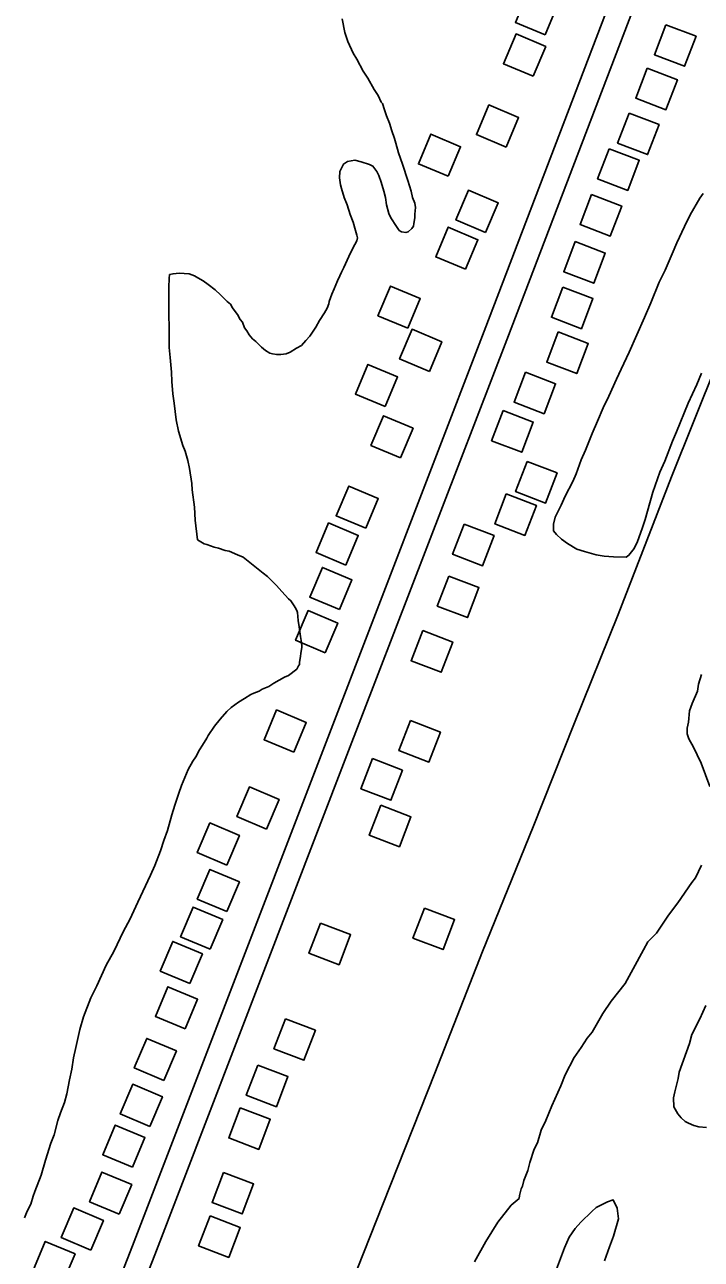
# Model space of a CAD drawing. Extents: x 3625074 to 3663148, y 511451 to 537151.
# Drawn here: x 3653136 to 3653977, y 523919 to 525453 of the extents above; entities that cross this region are included whole.
import ezdxf

# ---------------------------------------------------------------- set-up
doc = ezdxf.new("R2010")
doc.units = 0
for name, color, linetype in [('V-BLDG-OTLN', 7, 'Continuous'), ('V-ROAD-CNTR', 7, 'Continuous'), ('V-SITE-VEGE', 7, 'Continuous'), ('V-TOPO-SHOR', 7, 'Continuous')]:
    doc.layers.add(name, color=color, linetype=linetype)

msp = doc.modelspace()

# ---------------------------------------------------------------- linework, layer by layer
at = {"layer": 'V-BLDG-OTLN'}
for points in [[(3653783, 525440.5), (3653798.5, 525477.4), (3653761.7, 525492.9), (3653746.1, 525456)], [(3653933.1, 525453.2), (3653918.8, 525415.9), (3653956.2, 525401.6), (3653970.5, 525438.9)], [(3653768.2, 525389.3), (3653783.7, 525426.1), (3653746.9, 525441.7), (3653731.3, 525404.8)], [(3653909.9, 525399.2), (3653895.6, 525361.8), (3653933, 525347.5), (3653947.3, 525384.9)], [(3653734.5, 525301.1), (3653750, 525337.9), (3653713.2, 525353.5), (3653697.6, 525316.6)], [(3653887.3, 525343.4), (3653873, 525306), (3653910.3, 525291.8), (3653924.6, 525329.1)], [(3653662.4, 525264.8), (3653678, 525301.6), (3653641.1, 525317.2), (3653625.6, 525280.3)], [(3653862.6, 525299), (3653848.3, 525261.6), (3653885.7, 525247.3), (3653900, 525284.7)], [(3653709.1, 525195), (3653724.7, 525231.8), (3653687.8, 525247.4), (3653672.3, 525210.5)], [(3653840.8, 525242), (3653826.5, 525204.7), (3653863.9, 525190.4), (3653878.2, 525227.8)], [(3653683.9, 525149.2), (3653699.5, 525186), (3653662.6, 525201.6), (3653647.1, 525164.7)], [(3653820.5, 525183.6), (3653806.2, 525146.2), (3653843.5, 525131.9), (3653857.8, 525169.3)], [(3653612.3, 525075.9), (3653627.8, 525112.8), (3653591, 525128.3), (3653575.4, 525091.4)], [(3653805.2, 525127.1), (3653790.9, 525089.7), (3653828.2, 525075.4), (3653842.5, 525112.8)], [(3653639.2, 525022.3), (3653654.7, 525059.1), (3653617.8, 525074.7), (3653602.3, 525037.8)], [(3653799.3, 525071.3), (3653785, 525033.9), (3653822.4, 525019.6), (3653836.7, 525057)], [(3653584.1, 524978.6), (3653599.7, 525015.4), (3653562.8, 525031), (3653547.3, 524994.1)], [(3653758.7, 525021.3), (3653744.4, 524983.9), (3653781.8, 524969.7), (3653796.1, 525007)], [(3653603.4, 524914.7), (3653618.9, 524951.6), (3653582.1, 524967.1), (3653566.5, 524930.3)], [(3653730.8, 524973.5), (3653716.5, 524936.1), (3653753.9, 524921.8), (3653768.2, 524959.2)], [(3653760.6, 524910.3), (3653746.3, 524873), (3653783.6, 524858.7), (3653797.9, 524896)], [(3653560.3, 524827.3), (3653575.8, 524864.1), (3653539, 524879.7), (3653523.4, 524842.8)], [(3653734.8, 524870), (3653720.6, 524832.7), (3653757.9, 524818.4), (3653772.2, 524855.7)], [(3653535.4, 524781.5), (3653550.9, 524818.4), (3653514.1, 524833.9), (3653498.5, 524797.1)], [(3653682.4, 524832.5), (3653668.1, 524795.1), (3653705.4, 524780.8), (3653719.7, 524818.2)], [(3653527.6, 524726.2), (3653543.1, 524763), (3653506.3, 524778.6), (3653490.7, 524741.7)], [(3653663.3, 524767.9), (3653649, 524730.5), (3653686.4, 524716.2), (3653700.7, 524753.6)], [(3653509.8, 524672.6), (3653525.4, 524709.5), (3653488.5, 524725), (3653473, 524688.2)], [(3653630.9, 524700.1), (3653616.6, 524662.7), (3653653.9, 524648.4), (3653668.2, 524685.8)], [(3653470.7, 524549), (3653486.2, 524585.8), (3653449.4, 524601.4), (3653433.8, 524564.5)], [(3653615.6, 524588.2), (3653601.3, 524550.9), (3653638.7, 524536.6), (3653653, 524574)], [(3653568.4, 524540.9), (3653554.1, 524503.6), (3653591.5, 524489.3), (3653605.8, 524526.6)], [(3653437, 524453.3), (3653452.5, 524490.2), (3653415.7, 524505.7), (3653400.1, 524468.9)], [(3653578.9, 524483.1), (3653564.6, 524445.8), (3653602, 524431.5), (3653616.3, 524468.8)], [(3653387.8, 524408.7), (3653403.3, 524445.5), (3653366.5, 524461.1), (3653350.9, 524424.2)], [(3653387.8, 524350.8), (3653403.3, 524387.7), (3653366.5, 524403.2), (3653350.9, 524366.4)], [(3653367, 524304.1), (3653382.6, 524340.9), (3653345.7, 524356.5), (3653330.2, 524319.6)], [(3653633.1, 524355.1), (3653618.8, 524317.8), (3653656.2, 524303.5), (3653670.5, 524340.9)], [(3653503.9, 524336.5), (3653489.6, 524299.1), (3653527, 524284.8), (3653541.3, 524322.2)], [(3653341.8, 524261.4), (3653357.3, 524298.2), (3653320.4, 524313.8), (3653304.9, 524276.9)], [(3653335.7, 524204.9), (3653351.2, 524241.8), (3653314.3, 524257.3), (3653298.8, 524220.5)], [(3653460.3, 524217.6), (3653446, 524180.3), (3653483.3, 524166), (3653497.6, 524203.3)], [(3653309.4, 524140.8), (3653324.9, 524177.7), (3653288.1, 524193.2), (3653272.5, 524156.4)], [(3653426.1, 524160), (3653411.8, 524122.6), (3653449.2, 524108.3), (3653463.4, 524145.7)], [(3653292, 524083.8), (3653307.6, 524120.7), (3653270.7, 524136.2), (3653255.2, 524099.4)], [(3653404.2, 524106.9), (3653389.9, 524069.5), (3653427.2, 524055.2), (3653441.5, 524092.6)], [(3653270.3, 524033), (3653285.9, 524069.9), (3653249, 524085.4), (3653233.5, 524048.6)], [(3653253.8, 523974.6), (3653269.4, 524011.4), (3653232.5, 524027), (3653217, 523990.1)], [(3653383.4, 524026.5), (3653369.2, 523989.2), (3653406.5, 523974.9), (3653420.8, 524012.2)], [(3653218.7, 523930.1), (3653234.2, 523967), (3653197.4, 523982.5), (3653181.8, 523945.6)], [(3653366.8, 523972.5), (3653352.5, 523935.2), (3653389.9, 523920.9), (3653404.2, 523958.2)], [(3653183.4, 523888.4), (3653199, 523925.3), (3653162.1, 523940.8), (3653146.6, 523904)]]:
    msp.add_lwpolyline(points, close=True, dxfattribs=at)
at = {"layer": 'V-ROAD-CNTR'}
for points in [[(3652441.4, 521809.3), (3652492.4, 521936), (3652638.7, 522340.7), (3652823.9, 522838.4), (3652848.7, 522900.6), (3652866.5, 522934.9), (3652895.1, 522968.9), (3652927, 523007.3), (3652952.8, 523043.4), (3652980.5, 523092.5), (3653045.9, 523260.6), (3653168.6, 523592.4), (3653298.3, 523924.3), (3653534.7, 524539.7), (3653737.5, 525066.8), (3653926.4, 525561.8), (3654169.4, 526194.9), (3654372.7, 526724.3), (3654482, 527019.3), (3654500.4, 527053.7), (3654510.6, 527059.3), (3654533.7, 527070.4), (3654554.2, 527095.5), (3654559.6, 527103.3)], [(3652413.5, 521820.5), (3652464.3, 521946.7), (3652610.5, 522351.1), (3652795.9, 522849.1), (3652821.4, 522913.1), (3652841.4, 522951.7), (3652872.1, 522988.1), (3652903.2, 523025.7), (3652927.4, 523059.6), (3652953.3, 523105.4), (3653017.8, 523271.3), (3653140.6, 523603.1), (3653270.3, 523935.2), (3653506.7, 524550.5), (3653709.4, 525077.6), (3653898.4, 525572.5), (3654141.4, 526205.7), (3654344.6, 526734.9), (3654454.6, 527031.6), (3654463.7, 527048.8)]]:
    msp.add_lwpolyline(points, dxfattribs=at)
at = {"layer": 'V-SITE-VEGE'}
for points in [[(3653530.8, 525460.7), (3653534.2, 525443.6), (3653538.1, 525432.3), (3653544.4, 525417.7), (3653549.3, 525410.3), (3653557.1, 525395.7), (3653562.9, 525386.9), (3653570.7, 525372.7), (3653575.6, 525365.4), (3653579.5, 525357.1), (3653580.9, 525355.1), (3653583.4, 525347.3), (3653585.8, 525340), (3653589.7, 525330.7), (3653592.6, 525321.4), (3653596, 525311.7), (3653597.5, 525305.8), (3653600.9, 525294.1), (3653605.7, 525279.9), (3653612.5, 525259.4), (3653616.4, 525246.2), (3653618.4, 525238.4), (3653621.3, 525231.6), (3653621.8, 525226.2), (3653621.3, 525217.9), (3653621.3, 525213), (3653619.8, 525206.2), (3653619.3, 525202.7), (3653617.3, 525199.8), (3653612.9, 525195.9), (3653610, 525194.9), (3653604.6, 525195.9), (3653601.7, 525197.4), (3653598.3, 525202.3), (3653591.5, 525213), (3653589, 525218.4), (3653586.1, 525229.2), (3653584.7, 525238.4), (3653582.7, 525246.2), (3653579.3, 525257.5), (3653576.4, 525265.8), (3653574, 525270.7), (3653569.1, 525277.5), (3653564.7, 525279.5), (3653554.5, 525282.9), (3653546.7, 525284.9), (3653537.4, 525283.4), (3653532.5, 525280), (3653528.1, 525270.7), (3653527.6, 525262.9), (3653529, 525254.1), (3653530, 525249.7), (3653533.4, 525238.5), (3653537.3, 525229.2)], [(3653977.2, 525019.9), (3653971.3, 525006.1), (3653960.6, 524983), (3653946.4, 524947.2), (3653941.1, 524935.7), (3653931.6, 524910.9), (3653925.7, 524897), (3653916.8, 524872.2), (3653910.2, 524848.5), (3653907.2, 524838.1), (3653903.6, 524827.2), (3653897.7, 524811), (3653893.6, 524802.3), (3653887.1, 524793.7), (3653883.6, 524791.4), (3653868, 524791.6), (3653856.4, 524792.8), (3653846.6, 524794.1), (3653832.1, 524798.3), (3653822.3, 524801.3), (3653810.8, 524808.3), (3653803.3, 524813.6), (3653797, 524819.4), (3653793.6, 524824.1), (3653793.6, 524832.2), (3653795.5, 524840.9), (3653803.1, 524855.9), (3653807.9, 524867.4), (3653817.3, 524885.3), (3653821.4, 524895.1), (3653828, 524912.4), (3653833.3, 524924.5), (3653841.6, 524945.3), (3653848.1, 524960.3), (3653855.2, 524977), (3653862.3, 524991.4), (3653871.7, 525012.8), (3653877.6, 525024.9), (3653887.6, 525046.2), (3653906.6, 525089.5), (3653914.3, 525107.4), (3653924.9, 525133.3), (3653932, 525148.3), (3653940.9, 525168.5), (3653946.8, 525182.3), (3653956.2, 525202.5), (3653963.3, 525216.9), (3653975.1, 525237.7), (3653979.2, 525243.4)], [(3653537.3, 525229.2), (3653540.7, 525217.5), (3653544.6, 525207.7), (3653547.5, 525197.5), (3653549, 525191.6), (3653549.9, 525188.2), (3653549, 525184.8), (3653546.5, 525179.9), (3653541.1, 525169.6), (3653532.8, 525151.6), (3653529.9, 525145.7), (3653527.9, 525140.9), (3653525, 525135), (3653521.1, 525124.8), (3653518.1, 525118.4), (3653514.7, 525109.1), (3653514.2, 525106.2), (3653512.2, 525100.8), (3653508.8, 525095), (3653502.9, 525085.7), (3653498.1, 525077.4), (3653490.7, 525066.2), (3653485.8, 525060.8), (3653480.4, 525054.5), (3653474.1, 525051.1), (3653466.3, 525046.2), (3653461.4, 525044.3), (3653454.6, 525043.3), (3653449.7, 525043.3), (3653444.3, 525044.3), (3653440.9, 525044.8), (3653435.5, 525048.2), (3653430.6, 525052.6), (3653423.8, 525059.5), (3653419.4, 525062.9), (3653415.5, 525067.8), (3653412.6, 525072.6), (3653409.7, 525076.6), (3653407.2, 525083.4), (3653404.3, 525086.8), (3653400.9, 525093.2), (3653398, 525096.6), (3653394.6, 525101.5), (3653392.1, 525105.9), (3653388.2, 525109.3), (3653379.9, 525117.6), (3653373.1, 525123.5), (3653364.3, 525130.3), (3653358, 525134.7), (3653351.7, 525138.6), (3653347.3, 525141.1), (3653340.9, 525143.5), (3653328.2, 525144.5), (3653320.9, 525143.6), (3653316.5, 525142.6), (3653316, 525137.7), (3653315.5, 525127), (3653315.5, 525094.3), (3653315.9, 525075.2), (3653315.9, 525051.8), (3653317.3, 525039.6), (3653318.8, 525021.5), (3653319.3, 525009.8), (3653320.7, 524994.6), (3653322.2, 524982.9), (3653324.6, 524961.9), (3653327.5, 524947.8), (3653332.8, 524930.2), (3653335.8, 524923.3), (3653339.2, 524911.6), (3653341.1, 524901.4), (3653344, 524882.8), (3653344.5, 524875), (3653347.4, 524853.5), (3653348.3, 524837.4), (3653351.2, 524813), (3653359.5, 524808.1), (3653362.9, 524807.1), (3653371.7, 524803.7), (3653377.1, 524802.7), (3653385.4, 524799.7), (3653390.3, 524798.8), (3653401, 524794.4), (3653407.8, 524791.4), (3653432.7, 524771.4), (3653438.1, 524767.5), (3653449.3, 524756.2), (3653456.1, 524748.9), (3653464.4, 524739.6), (3653467.3, 524737.1), (3653471.2, 524730.8), (3653472.7, 524728.8), (3653474.7, 524724.9), (3653475.6, 524722.5), (3653476.1, 524712.7), (3653477.6, 524704.9), (3653479, 524692.7), (3653480, 524687.8), (3653480.9, 524681.5), (3653480.9, 524679), (3653479.5, 524672.2)], [(3653479.5, 524672.2), (3653479, 524667.8), (3653478, 524661), (3653478, 524658), (3653476.5, 524656.1), (3653474.6, 524652.2), (3653464.3, 524644.4), (3653459.4, 524642.4), (3653446.2, 524634.6), (3653439.9, 524630.7), (3653431.6, 524627.3), (3653427.6, 524624.9), (3653421.3, 524622.5), (3653417.4, 524620.5), (3653409.6, 524615.6), (3653402.2, 524611.3), (3653393, 524604.4), (3653387.6, 524599.6), (3653379.3, 524589.8), (3653372.4, 524581.5), (3653364.6, 524569.8), (3653362.6, 524566.4), (3653357.3, 524557.6), (3653353.8, 524551.8), (3653348.9, 524543), (3653345.5, 524537.6), (3653339.6, 524527.4), (3653331.3, 524507.4), (3653327.9, 524498.1), (3653323, 524482.9), (3653319.1, 524471.2), (3653313.7, 524451.7), (3653309.3, 524439), (3653305.3, 524426.3), (3653298, 524408.3), (3653292.6, 524396.1), (3653276.9, 524362.4), (3653267.1, 524340.9), (3653259.3, 524326.3), (3653247.1, 524301.4), (3653237.8, 524284.3), (3653226, 524258.5), (3653218.7, 524243.4), (3653209.4, 524219.9), (3653205, 524204.3), (3653200, 524181.9), (3653197.1, 524169.2), (3653195.1, 524155), (3653192.2, 524141.8), (3653188.7, 524124.3), (3653185.8, 524113.5), (3653180.9, 524100.8), (3653177.5, 524091.1), (3653173, 524073.5), (3653169.1, 524062.8), (3653162.3, 524041.8), (3653156.9, 524023.2), (3653149, 524002.7), (3653147.1, 523996.9), (3653144.1, 523987.1), (3653139.7, 523978.3), (3653136.3, 523970)], [(3653987.8, 524506.5), (3653976.8, 524535.4), (3653971.8, 524545.7), (3653967.4, 524555.3), (3653961.7, 524565.5), (3653959.5, 524571.7), (3653959.4, 524578.7), (3653961.3, 524586.3), (3653962.4, 524600.2), (3653965.7, 524609.3), (3653972.3, 524624.6), (3653973.5, 524633.6), (3653977.5, 524645.5)], [(3653827.9, 524182), (3653835.3, 524193.3), (3653841.4, 524201), (3653854.8, 524224.1), (3653864.9, 524239.5), (3653882.5, 524261.4), (3653892.5, 524279.6), (3653905.2, 524303.4), (3653910.5, 524313.2), (3653916, 524318.8), (3653921.4, 524323.8), (3653936.2, 524346.2), (3653947.7, 524361.7), (3653965.2, 524386.9), (3653969.9, 524392.6), (3653977.2, 524408.6)], [(3653982.7, 524234.2), (3653975.4, 524217.5), (3653965.4, 524197.9), (3653962.2, 524186.7), (3653949.7, 524151.2), (3653948.5, 524143.5), (3653944, 524126.8), (3653942.7, 524119.2), (3653942.9, 524108.1), (3653948, 524099.2), (3653952.2, 524094.4), (3653957.1, 524089.7), (3653961.3, 524087.7), (3653967.6, 524085), (3653973.9, 524083.1), (3653983.6, 524082.6)], [(3653695.3, 523915.6), (3653709.3, 523940.8), (3653724.1, 523964.6), (3653741, 523985.7), (3653750.6, 523994.2), (3653751.2, 523997.7), (3653753.1, 524006), (3653755.1, 524009.5), (3653756.4, 524016.5), (3653761.6, 524029.1), (3653764.2, 524038.8), (3653769.4, 524055.5), (3653773.4, 524063.2), (3653778, 524079.2), (3653784, 524091.1), (3653791.2, 524109.3), (3653802.5, 524134.4), (3653807.8, 524147.7), (3653819.2, 524169.4), (3653827.9, 524182)], [(3653856.6, 523916.7), (3653863.2, 523934.1), (3653867.8, 523947.3), (3653874.3, 523968.9), (3653872.7, 523982.1), (3653867.6, 523992.4), (3653860.7, 523990.1), (3653846.3, 523982.9), (3653840.9, 523978), (3653827.3, 523964.6), (3653820.5, 523956.8), (3653813.1, 523946.3), (3653807.2, 523933), (3653797.3, 523906.5)]]:
    msp.add_lwpolyline(points, dxfattribs=at)
at = {"layer": 'V-TOPO-SHOR'}
msp.add_lwpolyline([(3654539.4, 526392.9), (3654466.3, 526213), (3654393.2, 526029.5), (3654323.5, 525857.1), (3654244.8, 525657.9), (3654163.5, 525455.4), (3654107.3, 525312.4), (3654049.3, 525163), (3653996.5, 525031.5), (3653939.9, 524891.2), (3653873.7, 524720.1), (3653818.6, 524583.4), (3653768, 524456.2), (3653705.4, 524301.3), (3653645.9, 524149.9), (3653581.8, 523987.9), (3653533.9, 523866.7)], dxfattribs=at)

doc.saveas('drawing.dxf')
